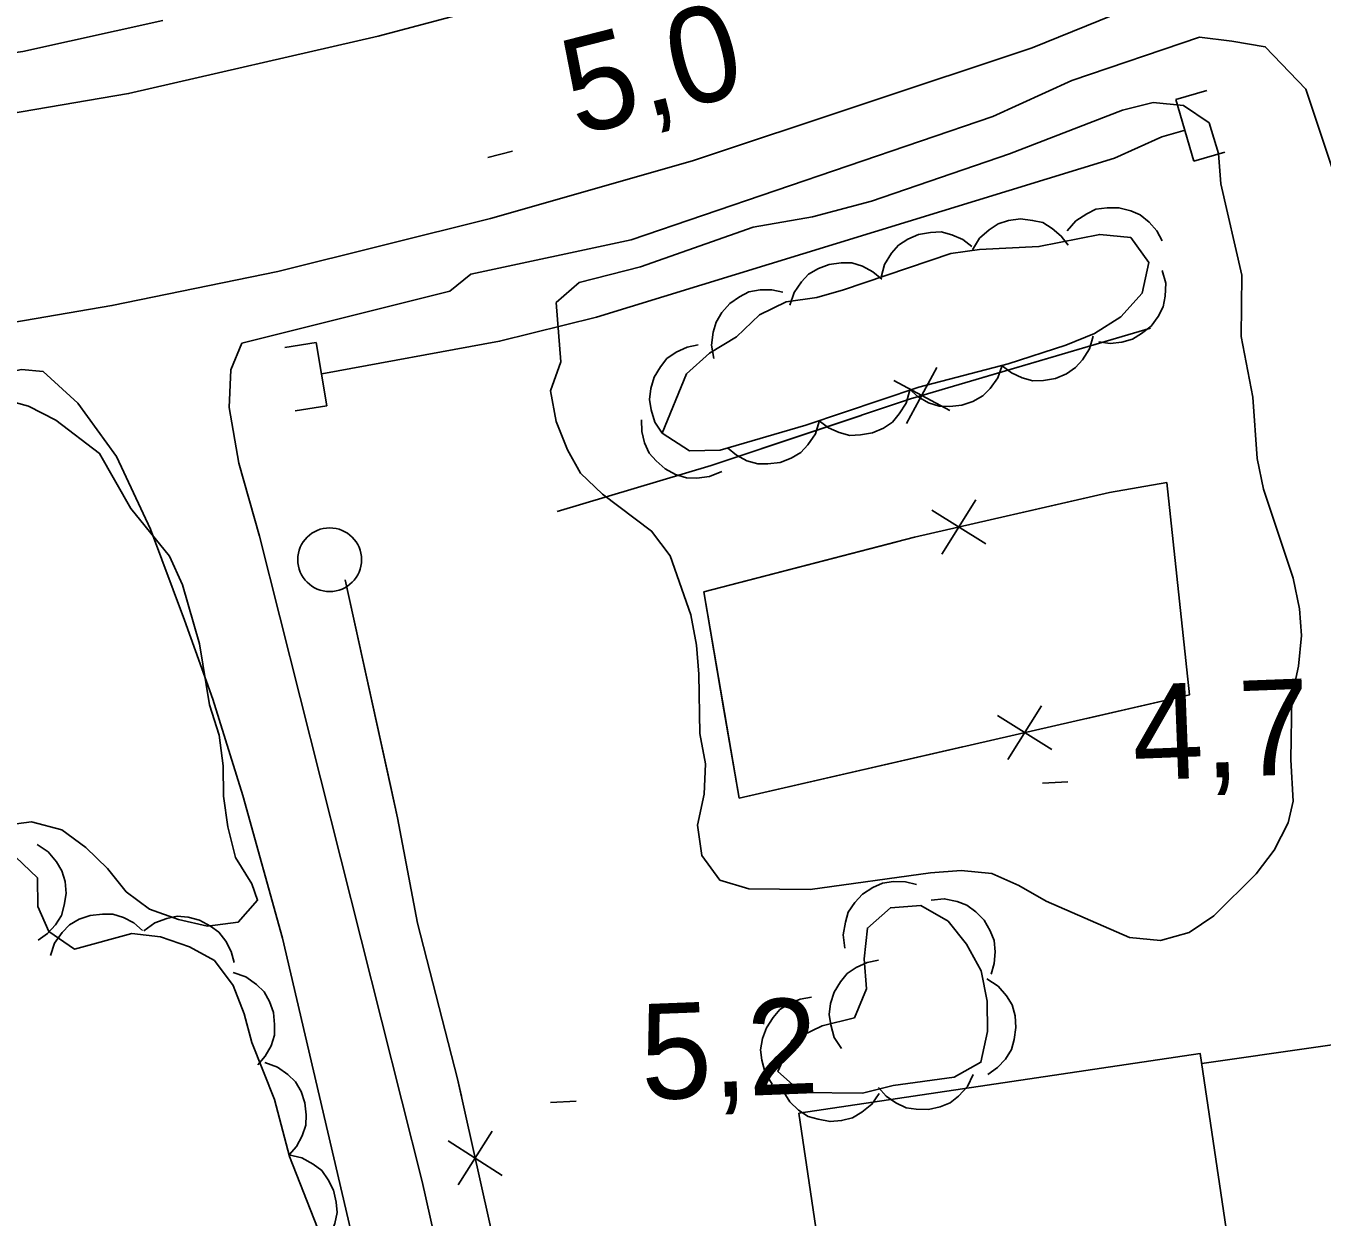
# Model space of a CAD drawing. Extents: x 336540 to 340074, y 5572036 to 5573747.
# Drawn here: x 339439.23 to 339479.89, y 5572793.99 to 5572831.38 of the extents above; entities that cross this region are included whole.
import ezdxf

# ---------------------------------------------------------------- set-up
doc = ezdxf.new("R2010")
doc.units = 0
for name, color, linetype in [('Niveau 1', 7, 'Continuous'), ('Niveau 19', 7, 'Continuous'), ('Niveau 21', 7, 'Continuous'), ('Niveau 26', 7, 'Continuous'), ('Niveau 3', 7, 'Continuous'), ('Niveau 31', 7, 'Continuous'), ('Niveau 36', 7, 'Continuous'), ('Niveau 37', 7, 'Continuous'), ('Niveau 4', 7, 'Continuous'), ('Niveau 44', 7, 'Continuous')]:
    doc.layers.add(name, color=color, linetype=linetype)

msp = doc.modelspace()

# ---------------------------------------------------------------- linework, layer by layer
at = {"layer": 'Niveau 1'}
for points in [[(339478.91, 5572808.34), (339478.94, 5572810.31), (339479.15, 5572811.28), (339479.25, 5572812.24), (339479.18, 5572813.08), (339478.99, 5572814.04), (339478.05, 5572816.84), (339477.86, 5572817.8), (339477.72, 5572819.72), (339477.35, 5572821.63), (339477.38, 5572823.55), (339476.72, 5572826.42), (339476.64, 5572827.37), (339476.35, 5572828.33), (339475.55, 5572828.88), (339474.59, 5572828.97), (339473.63, 5572828.73), (339470.09, 5572827.36), (339465.76, 5572825.87), (339463.91, 5572825.38), (339462.05, 5572825.06), (339458.51, 5572823.81), (339456.59, 5572823.32), (339455.87, 5572822.69), (339456.01, 5572820.83), (339455.69, 5572819.92), (339455.87, 5572818.96), (339456.22, 5572818.07), (339456.63, 5572817.34), (339457.32, 5572816.68), (339458.86, 5572815.52), (339459.44, 5572814.74), (339460.09, 5572812.89), (339460.27, 5572811.94), (339460.34, 5572811.03), (339460.37, 5572809.17), (339460.55, 5572808.22), (339460.51, 5572807.26), (339460.3, 5572806.29), (339460.43, 5572805.34), (339461, 5572804.56), (339461.91, 5572804.29), (339463.83, 5572804.27), (339467.61, 5572804.79), (339468.57, 5572804.87), (339469.53, 5572804.77), (339470.38, 5572804.4), (339471.24, 5572803.9), (339473.85, 5572802.77), (339474.82, 5572802.67), (339475.72, 5572802.92), (339476.5, 5572803.44), (339477.83, 5572804.76), (339478.39, 5572805.51), (339478.83, 5572806.36), (339478.99, 5572807.04), (339478.91, 5572808.34)], [(339438.35, 5572819.7), (339439.31, 5572819.44), (339440.17, 5572819), (339441.54, 5572817.96), (339442.52, 5572816.23), (339443.73, 5572814.73), (339444.14, 5572813.83), (339444.68, 5572811.98), (339444.99, 5572810.07), (339445.29, 5572809.11), (339445.42, 5572808.15), (339445.43, 5572807.2), (339445.56, 5572806.24), (339445.8, 5572805.28), (339446.32, 5572804.45), (339446.5, 5572803.94), (339445.89, 5572803.25), (339444.93, 5572803.12), (339444.02, 5572803.33), (339443.11, 5572803.65), (339442.37, 5572804.2), (339441.79, 5572804.93), (339441.11, 5572805.59), (339440.36, 5572806.14), (339439.4, 5572806.4), (339438.44, 5572806.27)]]:
    msp.add_lwpolyline(points, dxfattribs=at)
at = {"layer": 'Niveau 19'}
for points in [[(339477.06, 5572830.9), (339478.11, 5572830.72), (339479.38, 5572829.39), (339481.18, 5572824), (339482.67, 5572817.81), (339485.03, 5572806.55), (339485.95, 5572803.35), (339486.52, 5572800.42), (339487.08, 5572796.93), (339491.68, 5572777.2), (339493.87, 5572765.1), (339494.21, 5572760.8), (339494.24, 5572757.03)], [(339446, 5572821.42), (339445.66, 5572820.58), (339445.61, 5572819.4), (339445.91, 5572817.65), (339446.56, 5572815.36), (339451.66, 5572795.11), (339453.14, 5572788.53), (339454.62, 5572780.98), (339455.53, 5572774.66), (339455.85, 5572772.06), (339455.98, 5572766.29), (339455.89, 5572763.29), (339455.57, 5572758.75), (339455.09, 5572755.66)], [(339451.55, 5572755.74), (339452.51, 5572760.12), (339453.06, 5572765.67), (339453.16, 5572767.94), (339453.09, 5572770.09), (339452.42, 5572778.17), (339451.89, 5572781.5), (339449.86, 5572791.69), (339447.28, 5572802.74), (339446.04, 5572807.22), (339445.09, 5572810.25), (339444.21, 5572812.72), (339443.14, 5572815.58), (339442.07, 5572817.86), (339440.86, 5572819.53), (339439.77, 5572820.53)], [(339486.09, 5572802.62), (339485.52, 5572802.04), (339484.63, 5572800.89), (339483.86, 5572800.15), (339483.35, 5572799.85), (339476.12, 5572798.81)]]:
    msp.add_lwpolyline(points, dxfattribs=at)
at = {"layer": 'Niveau 21'}
for points in [[(339478.39, 5572833.77), (339470.8, 5572830.69), (339460.14, 5572827.14), (339453.8, 5572825.33), (339447.13, 5572823.67), (339441.93, 5572822.6), (339436.74, 5572821.71), (339431.23, 5572820.86), (339419.58, 5572819.4), (339407.61, 5572818.59), (339402.94, 5572818.48), (339400.3, 5572818.23), (339392.18, 5572818.03), (339380.34, 5572817.99), (339374.2, 5572818.11), (339367, 5572818.37), (339356.76, 5572818.86), (339341.96, 5572819.98), (339333.9, 5572820.68), (339326.02, 5572821.5), (339308.38, 5572823.54)], [(339307.78, 5572830.29), (339324.6, 5572828.27), (339334.4, 5572827.27), (339347.55, 5572826.12), (339361.5, 5572825.19), (339367.27, 5572824.9), (339373.49, 5572824.68), (339381.82, 5572824.55), (339387.82, 5572824.49), (339396.31, 5572824.54), (339411.28, 5572825.27), (339417.74, 5572825.84), (339425.32, 5572826.6), (339432.76, 5572827.6), (339442.45, 5572829.25), (339450.28, 5572831.05), (339456.4, 5572832.69)], [(339443.53, 5572831.54), (339439.13, 5572830.57), (339435.67, 5572830.07), (339414.3, 5572827.69), (339409.43, 5572827.21), (339405.53, 5572827.02), (339396.85, 5572826.9), (339386.75, 5572826.63), (339381.46, 5572826.62), (339376.74, 5572826.86), (339367.09, 5572827.69), (339351.93, 5572828.49), (339333.42, 5572829.87), (339323.03, 5572830.81)], [(339477.06, 5572830.9), (339476.05, 5572831.02), (339472.04, 5572829.66), (339469.56, 5572828.53), (339458.22, 5572824.66), (339453.19, 5572823.58), (339452.53, 5572823.05), (339446, 5572821.42)], [(339439.77, 5572820.53), (339439.09, 5572820.59), (339435.24, 5572819.74), (339432.89, 5572819.32), (339423.62, 5572817.89), (339421.27, 5572817.61), (339411.49, 5572817.02), (339401.51, 5572816.59)]]:
    msp.add_lwpolyline(points, dxfattribs=at)
at = {"layer": 'Niveau 26'}
for p, q in [((339475.31, 5572829.07), (339476.28, 5572829.35)), ((339475.87, 5572827.13), (339475.31, 5572829.07)), ((339475.87, 5572827.13), (339476.84, 5572827.41)), ((339448.34, 5572821.44), (339447.35, 5572821.28)), ((339448.34, 5572821.44), (339448.67, 5572819.45)), ((339448.67, 5572819.45), (339447.68, 5572819.29))]:
    msp.add_line(p, q, dxfattribs=at)
at = {"layer": 'Niveau 3'}
for p, q in [((339453.72, 5572827.24), (339454.5, 5572827.44)), ((339471.12, 5572807.61), (339471.92, 5572807.65)), ((339455.69, 5572797.59), (339456.49, 5572797.63))]:
    msp.add_line(p, q, dxfattribs=at)
at = {"layer": 'Niveau 31'}
msp.add_lwpolyline([(339464.62, 5572789.56), (339463.48, 5572797.25), (339476.07, 5572799.12), (339477.21, 5572791.43), (339464.62, 5572789.56)], dxfattribs=at)
at = {"layer": 'Niveau 36'}
msp.add_circle((339448.759, 5572814.621), 1, dxfattribs=at)
at = {"layer": 'Niveau 37'}
for p, q in [((339466.86, 5572818.9), (339467.81, 5572820.65)), ((339468.21, 5572819.3), (339466.46, 5572820.25)), ((339467.96, 5572814.8), (339469.03, 5572816.5)), ((339469.34, 5572815.12), (339467.65, 5572816.18)), ((339469.71, 5572809.73), (339471.41, 5572808.66)), ((339471.09, 5572810.04), (339470.03, 5572808.35)), ((339453.86, 5572796.69), (339452.79, 5572795)), ((339454.17, 5572795.3), (339452.48, 5572796.38))]:
    msp.add_line(p, q, dxfattribs=at)
for points in [[(339455.9, 5572816.14), (339460.73, 5572817.58), (339466.98, 5572819.67), (339474.51, 5572821.89)], [(339469.25, 5572820.34), (339474.51, 5572821.89)], [(339455.9, 5572816.14), (339460.73, 5572817.58), (339465.43, 5572819.15)], [(339475.02, 5572817.04), (339475.73, 5572810.38), (339461.61, 5572807.14), (339460.5, 5572813.61), (339467.11, 5572815.33), (339473.22, 5572816.73), (339475.02, 5572817.04)], [(339470.44, 5572816.09), (339473.22, 5572816.73), (339475.02, 5572817.04)], [(339475.02, 5572817.04), (339475.73, 5572810.38), (339472.51, 5572809.64)], [(339461.13, 5572809.91), (339460.5, 5572813.61), (339466.55, 5572815.18)], [(339455.94, 5572784.13), (339452.77, 5572798.33), (339451.51, 5572803.21), (339450.89, 5572806.52), (339449.25, 5572813.99)], [(339450.67, 5572807.54), (339449.25, 5572813.99)], [(339468.61, 5572808.75), (339461.61, 5572807.14), (339461.13, 5572809.91)], [(339452.89, 5572797.79), (339452.77, 5572798.33), (339451.51, 5572803.21), (339450.89, 5572806.52), (339450.67, 5572807.54)]]:
    msp.add_lwpolyline(points, dxfattribs=at)
at = {"layer": 'Niveau 4'}
msp.add_lwpolyline([(339448.51, 5572820.46), (339454.09, 5572821.48), (339457.13, 5572822.23), (339473.38, 5572827.22), (339474.87, 5572827.89), (339475.6, 5572828.1)], dxfattribs=at)
at = {"layer": 'Niveau 44'}
for points in [[(339471.9, 5572824.94), (339472.17, 5572825.26), (339472.51, 5572825.48), (339472.8, 5572825.62), (339473.15, 5572825.67), (339473.52, 5572825.67), (339473.89, 5572825.57), (339474.19, 5572825.45), (339474.47, 5572825.22), (339474.71, 5572824.94), (339474.88, 5572824.63)], [(339468.93, 5572824.35), (339469.15, 5572824.71), (339469.45, 5572824.98), (339469.73, 5572825.16), (339470.06, 5572825.27), (339470.43, 5572825.32), (339470.81, 5572825.27), (339471.13, 5572825.2), (339471.43, 5572825.02), (339471.71, 5572824.78), (339471.93, 5572824.49)], [(339459.19, 5572818.59), (339459.95, 5572820.46), (339460.68, 5572821.1), (339461.52, 5572821.62), (339462.24, 5572822.31), (339463.08, 5572822.72), (339464.04, 5572822.85), (339464.88, 5572823.09), (339468.25, 5572824.23), (339469.15, 5572824.36), (339471.01, 5572824.45), (339472.92, 5572824.83), (339473.89, 5572824.73), (339474.46, 5572823.95), (339474.25, 5572822.99), (339473.58, 5572822.24), (339472.75, 5572821.72), (339471.85, 5572821.36), (339470.05, 5572820.77), (339467.24, 5572820.04), (339463.7, 5572818.84), (339461.01, 5572818.06), (339460.05, 5572818.04), (339459.19, 5572818.59)], [(339466.06, 5572823.49), (339466.17, 5572823.89), (339466.39, 5572824.24), (339466.6, 5572824.49), (339466.9, 5572824.68), (339467.23, 5572824.83), (339467.61, 5572824.89), (339467.94, 5572824.91), (339468.28, 5572824.82), (339468.62, 5572824.67), (339468.9, 5572824.45)], [(339463.2, 5572822.61), (339463.33, 5572823.01), (339463.56, 5572823.34), (339463.78, 5572823.58), (339464.09, 5572823.76), (339464.43, 5572823.89), (339464.81, 5572823.94), (339465.14, 5572823.94), (339465.47, 5572823.83), (339465.8, 5572823.66), (339466.08, 5572823.43)], [(339474.88, 5572823.7), (339474.99, 5572823.3), (339474.97, 5572822.89), (339474.91, 5572822.56), (339474.75, 5572822.25), (339474.53, 5572821.95), (339474.23, 5572821.72), (339473.95, 5572821.54), (339473.61, 5572821.45), (339473.24, 5572821.41), (339472.89, 5572821.46)], [(339460.81, 5572820.94), (339460.74, 5572821.36), (339460.79, 5572821.76), (339460.88, 5572822.08), (339461.06, 5572822.38), (339461.31, 5572822.66), (339461.62, 5572822.87), (339461.91, 5572823.03), (339462.26, 5572823.09), (339462.63, 5572823.09), (339462.98, 5572823.02)], [(339472.71, 5572821.64), (339472.6, 5572821.24), (339472.38, 5572820.9), (339472.16, 5572820.65), (339471.87, 5572820.46), (339471.53, 5572820.31), (339471.15, 5572820.25), (339470.82, 5572820.24), (339470.48, 5572820.33), (339470.15, 5572820.49), (339469.86, 5572820.71)], [(339459.19, 5572818.59), (339458.96, 5572818.94), (339458.84, 5572819.33), (339458.79, 5572819.65), (339458.83, 5572820), (339458.94, 5572820.35), (339459.14, 5572820.68), (339459.34, 5572820.94), (339459.63, 5572821.14), (339459.97, 5572821.29), (339460.32, 5572821.37)], [(339469.86, 5572820.72), (339469.72, 5572820.33), (339469.48, 5572820), (339469.25, 5572819.76), (339468.94, 5572819.59), (339468.59, 5572819.47), (339468.21, 5572819.43), (339467.88, 5572819.44), (339467.55, 5572819.55), (339467.22, 5572819.73), (339466.95, 5572819.97)], [(339466.96, 5572819.94), (339466.85, 5572819.54), (339466.63, 5572819.2), (339466.42, 5572818.94), (339466.13, 5572818.75), (339465.79, 5572818.6), (339465.41, 5572818.54), (339465.08, 5572818.52), (339464.74, 5572818.61), (339464.41, 5572818.76), (339464.12, 5572818.98)], [(339461.06, 5572817.39), (339460.68, 5572817.23), (339460.28, 5572817.18), (339459.95, 5572817.19), (339459.61, 5572817.3), (339459.28, 5572817.47), (339459, 5572817.72), (339458.78, 5572817.97), (339458.64, 5572818.29), (339458.55, 5572818.65), (339458.54, 5572819.01)], [(339464.12, 5572818.96), (339464, 5572818.57), (339463.76, 5572818.23), (339463.54, 5572817.99), (339463.24, 5572817.81), (339462.89, 5572817.67), (339462.51, 5572817.63), (339462.19, 5572817.63), (339461.85, 5572817.73), (339461.52, 5572817.9), (339461.24, 5572818.13)], [(339439.58, 5572805.68), (339439.93, 5572805.45), (339440.19, 5572805.14), (339440.36, 5572804.86), (339440.46, 5572804.52), (339440.49, 5572804.15), (339440.43, 5572803.78), (339440.35, 5572803.46), (339440.16, 5572803.16), (339439.91, 5572802.89), (339439.61, 5572802.68)], [(339438.9, 5572805.3), (339439.59, 5572804.64), (339439.6, 5572803.74), (339439.95, 5572802.95), (339440.75, 5572802.4), (339442.55, 5572802.89), (339443.45, 5572802.79), (339444.36, 5572802.47), (339445.15, 5572802.04), (339445.73, 5572801.26), (339446.08, 5572800.37), (339446.32, 5572799.47), (339447.03, 5572797.68), (339447.5, 5572795.89), (339449.26, 5572791.41)], [(339464.92, 5572802.43), (339464.87, 5572802.85), (339464.94, 5572803.25), (339465.03, 5572803.56), (339465.23, 5572803.86), (339465.48, 5572804.13), (339465.8, 5572804.33), (339466.1, 5572804.47), (339466.45, 5572804.52), (339466.82, 5572804.51), (339467.17, 5572804.43)], [(339464.21, 5572799.99), (339465.22, 5572800.24), (339465.6, 5572801.15), (339465.53, 5572802.1), (339465.63, 5572803.06), (339466.35, 5572803.7), (339467.31, 5572803.77), (339468.16, 5572803.28), (339468.74, 5572802.56), (339469.2, 5572801.72), (339469.39, 5572800.77), (339469.4, 5572799.81), (339469.19, 5572798.85), (339468.35, 5572798.38), (339466.44, 5572798.12), (339465.48, 5572797.88), (339463.56, 5572797.9), (339462.82, 5572798.56), (339463.26, 5572799.53), (339464.21, 5572799.99)], [(339467.63, 5572803.94), (339468.04, 5572803.98), (339468.44, 5572803.89), (339468.75, 5572803.78), (339469.03, 5572803.57), (339469.29, 5572803.31), (339469.48, 5572802.97), (339469.61, 5572802.67), (339469.64, 5572802.32), (339469.61, 5572801.95), (339469.51, 5572801.61)], [(339440, 5572802.2), (339440.13, 5572802.59), (339440.37, 5572802.92), (339440.6, 5572803.16), (339440.9, 5572803.34), (339441.25, 5572803.46), (339441.63, 5572803.5), (339441.96, 5572803.5), (339442.29, 5572803.39), (339442.62, 5572803.22), (339442.89, 5572802.98)], [(339442.93, 5572802.97), (339443.27, 5572803.22), (339443.65, 5572803.36), (339443.97, 5572803.43), (339444.32, 5572803.4), (339444.68, 5572803.31), (339445.02, 5572803.12), (339445.28, 5572802.93), (339445.5, 5572802.65), (339445.67, 5572802.33), (339445.76, 5572801.98)], [(339464.82, 5572799.28), (339464.59, 5572799.63), (339464.48, 5572800.02), (339464.43, 5572800.35), (339464.47, 5572800.69), (339464.59, 5572801.05), (339464.79, 5572801.37), (339464.99, 5572801.63), (339465.28, 5572801.82), (339465.62, 5572801.98), (339465.98, 5572802.05)], [(339445.73, 5572801.67), (339446.13, 5572801.53), (339446.46, 5572801.29), (339446.7, 5572801.06), (339446.87, 5572800.76), (339447, 5572800.41), (339447.03, 5572800.03), (339447.03, 5572799.7), (339446.92, 5572799.37), (339446.74, 5572799.04), (339446.51, 5572798.77)], [(339469.38, 5572801.47), (339469.73, 5572801.24), (339469.99, 5572800.93), (339470.17, 5572800.65), (339470.26, 5572800.31), (339470.29, 5572799.94), (339470.23, 5572799.56), (339470.15, 5572799.25), (339469.96, 5572798.95), (339469.71, 5572798.68), (339469.41, 5572798.47)], [(339462.64, 5572798.16), (339462.42, 5572798.52), (339462.32, 5572798.91), (339462.28, 5572799.24), (339462.34, 5572799.59), (339462.46, 5572799.93), (339462.67, 5572800.25), (339462.88, 5572800.5), (339463.18, 5572800.69), (339463.52, 5572800.83), (339463.88, 5572800.89)], [(339446.73, 5572798.84), (339447.12, 5572798.7), (339447.45, 5572798.46), (339447.69, 5572798.23), (339447.86, 5572797.93), (339447.98, 5572797.58), (339448.02, 5572797.2), (339448.01, 5572796.87), (339447.9, 5572796.54), (339447.72, 5572796.21), (339447.49, 5572795.94)], [(339468.95, 5572798.46), (339468.77, 5572798.09), (339468.49, 5572797.79), (339468.23, 5572797.58), (339467.91, 5572797.45), (339467.55, 5572797.37), (339467.16, 5572797.38), (339466.84, 5572797.42), (339466.52, 5572797.58), (339466.22, 5572797.79), (339465.98, 5572798.06)], [(339466, 5572797.87), (339465.77, 5572797.53), (339465.45, 5572797.28), (339465.16, 5572797.11), (339464.82, 5572797.02), (339464.46, 5572796.99), (339464.08, 5572797.06), (339463.77, 5572797.15), (339463.47, 5572797.35), (339463.2, 5572797.61), (339463.01, 5572797.91)], [(339447.48, 5572795.94), (339447.89, 5572795.85), (339448.24, 5572795.65), (339448.51, 5572795.45), (339448.71, 5572795.16), (339448.88, 5572794.83), (339448.96, 5572794.46), (339448.99, 5572794.13), (339448.92, 5572793.79), (339448.78, 5572793.44), (339448.58, 5572793.14)]]:
    msp.add_lwpolyline(points, dxfattribs=at)

# ---------------------------------------------------------------- texts
at = {"layer": 'Niveau 3'}
for s, rotation, p in [('5,0    ', 14.3128, (339456.52, 5572827.92)), ('4,7    ', 2.2045, (339473.99, 5572807.69)), ('5,2    ', 2.2045, (339458.56, 5572797.67))]:
    msp.add_text(s, height=3, rotation=rotation, dxfattribs=at).set_placement(p)

doc.saveas('drawing.dxf')
